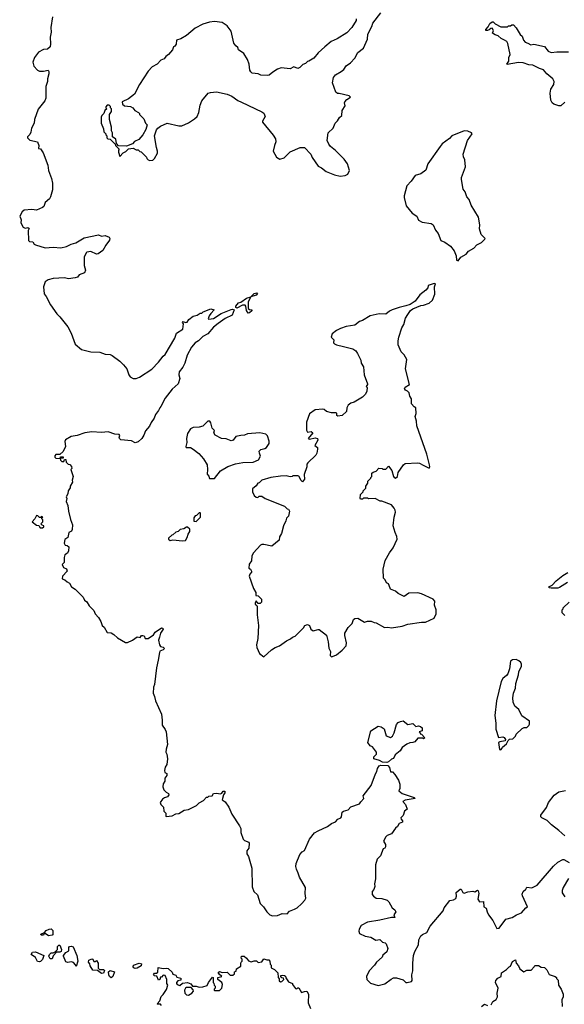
# Model space of a CAD drawing. Extents: x 2293878 to 2522763, y 823964 to 1006972.
# Tile 270 of 407: x 2391240 to 2396871, y 898819 to 908995. Entities that reach past the tile are written whole.
import ezdxf

# ---------------------------------------------------------------- set-up
doc = ezdxf.new("R2010")
doc.units = 0

msp = doc.modelspace()

# ---------------------------------------------------------------- linework, layer by layer
at = {"layer": '0CON20XD'}
for points in [[(2394718, 909005), (2394718, 908985), (2394673, 908915), (2394622, 908858), (2394524, 908796), (2394461, 908769), (2394395, 908716), (2394325, 908653), (2394282, 908598), (2394230, 908565), (2394215, 908562), (2394195, 908542), (2394169, 908531), (2394135, 908502), (2394115, 908492), (2394075, 908508), (2394035, 908488), (2393945, 908496), (2393905, 908483), (2393856, 908454), (2393818, 908422), (2393805, 908419), (2393735, 908422), (2393705, 908436), (2393645, 908444), (2393630, 908455), (2393619, 908475), (2393613, 908535), (2393597, 908585), (2393557, 908645), (2393502, 908685), (2393495, 908708), (2393474, 908724), (2393454, 908754), (2393428, 908878), (2393385, 908930), (2393335, 908966), (2393255, 908977), (2393201, 908969), (2393135, 908948), (2393055, 908908), (2392965, 908830), (2392905, 908798), (2392862, 908785), (2392858, 908742), (2392845, 908720), (2392830, 908715), (2392820, 908685), (2392780, 908635), (2392750, 908615), (2392735, 908592), (2392700, 908575), (2392660, 908535), (2392611, 908509), (2392567, 908463), (2392478, 908325), (2392428, 908225), (2392365, 908178), (2392300, 908145), (2392303, 908123), (2392323, 908103), (2392385, 908098), (2392410, 908085), (2392430, 908055), (2392470, 908035), (2392480, 908025), (2392480, 908015), (2392525, 907970), (2392540, 907925), (2392557, 907907), (2392545, 907860), (2392514, 907806), (2392472, 907758), (2392428, 907735), (2392405, 907712), (2392345, 907688), (2392262, 907692), (2392240, 907715), (2392235, 907760), (2392200, 907785), (2392198, 907825), (2392188, 907845), (2392188, 907885), (2392170, 907965), (2392170, 908015), (2392190, 908045), (2392190, 908075), (2392180, 908085), (2392178, 908098), (2392165, 908110), (2392145, 908110), (2392130, 908095), (2392130, 908085), (2392140, 908075), (2392122, 908058), (2392110, 908025), (2392090, 908005), (2392083, 907987), (2392082, 907925), (2392107, 907867), (2392110, 907835), (2392130, 907815), (2392130, 907805), (2392140, 907795), (2392140, 907775), (2392152, 907762), (2392175, 907760), (2392188, 907748), (2392228, 907708), (2392230, 907695), (2392268, 907658), (2392260, 907645), (2392260, 907625), (2392275, 907580), (2392311, 907619), (2392336, 907634), (2392365, 907662), (2392415, 907668), (2392445, 907650), (2392465, 907650), (2392482, 907632), (2392495, 907630), (2392550, 907575), (2392555, 907560), (2392570, 907545), (2392585, 907540), (2392615, 907542), (2392635, 907560), (2392664, 907616), (2392666, 907635), (2392654, 907674), (2392633, 907795), (2392654, 907855), (2392667, 907875), (2392696, 907894), (2392764, 907924), (2392885, 907899), (2392915, 907899), (2392985, 907928), (2393048, 907972), (2393074, 907996), (2393091, 908035), (2393105, 908110), (2393123, 908155), (2393190, 908235), (2393214, 908244), (2393275, 908248), (2393385, 908226), (2393433, 908203), (2393495, 908159), (2393535, 908141), (2393745, 908043), (2393765, 908028), (2393777, 907995), (2393749, 907945), (2393749, 907935), (2393862, 907802), (2393884, 907765), (2393888, 907732), (2393873, 907695), (2393862, 907635), (2393894, 907574), (2393930, 907555), (2393974, 907566), (2394035, 907630), (2394140, 907675), (2394185, 907674), (2394251, 907605), (2394265, 907572), (2394325, 907480), (2394360, 907465), (2394410, 907425), (2394495, 907392), (2394555, 907378), (2394606, 907384), (2394633, 907397), (2394649, 907435), (2394628, 907505), (2394595, 907552), (2394505, 907642), (2394454, 907684), (2394437, 907707), (2394418, 907745), (2394430, 907825), (2394482, 907875), (2394503, 907925), (2394525, 907948), (2394548, 907985), (2394570, 908005), (2394576, 908055), (2394606, 908104), (2394598, 908135), (2394603, 908147), (2394621, 908169), (2394660, 908195), (2394645, 908208), (2394545, 908232), (2394525, 908232), (2394510, 908245), (2394474, 908344), (2394483, 908397), (2394504, 908426), (2394565, 908459), (2394590, 908480), (2394615, 908517), (2394660, 908550), (2394704, 908596), (2394738, 908655), (2394795, 908702), (2394837, 908795), (2394840, 908845), (2394882, 908925), (2394892, 908958), (2394974, 909065)], [(2391581, 909025), (2391563, 908915), (2391565, 908865), (2391556, 908815), (2391560, 908745), (2391554, 908716), (2391528, 908692), (2391485, 908686), (2391435, 908661), (2391392, 908605), (2391376, 908555), (2391387, 908515), (2391425, 908472), (2391445, 908464), (2391485, 908462), (2391533, 908473), (2391541, 908461), (2391540, 908435), (2391526, 908385), (2391526, 908355), (2391511, 908305), (2391511, 908185), (2391500, 908155), (2391431, 908069), (2391394, 907965), (2391391, 907925), (2391362, 907875), (2391356, 907834), (2391345, 907810), (2391320, 907785), (2391320, 907775), (2391345, 907750), (2391423, 907733), (2391438, 907695), (2391433, 907663), (2391455, 907660), (2391482, 907618), (2391532, 907492), (2391538, 907435), (2391570, 907355), (2391580, 907305), (2391580, 907235), (2391560, 907165), (2391548, 907145), (2391502, 907105), (2391488, 907065), (2391476, 907054), (2391413, 907027), (2391365, 907033), (2391285, 907028), (2391265, 907010), (2391240, 906965), (2391257, 906925), (2391253, 906895), (2391275, 906852), (2391295, 906840), (2391325, 906847), (2391337, 906837), (2391328, 906815), (2391332, 906712), (2391343, 906703), (2391375, 906700), (2391390, 906675), (2391405, 906668), (2391505, 906638), (2391585, 906643), (2391665, 906638), (2391725, 906652), (2391774, 906676), (2391822, 906688), (2391905, 906742), (2392055, 906772), (2392085, 906758), (2392125, 906766), (2392166, 906746), (2392172, 906732), (2392170, 906715), (2392132, 906665), (2392099, 906611), (2392052, 906575), (2392035, 906572), (2391975, 906599), (2391936, 906594), (2391926, 906584), (2391908, 906542), (2391906, 906455), (2391919, 906405), (2391911, 906379), (2391855, 906357), (2391838, 906335), (2391815, 906326), (2391745, 906318), (2391705, 906326), (2391585, 906319), (2391535, 906306), (2391505, 906285), (2391486, 906235), (2391493, 906163), (2391515, 906135), (2391557, 906047), (2391624, 905955), (2391655, 905925), (2391739, 905819), (2391774, 905755), (2391815, 905642), (2391878, 905588), (2391975, 905563), (2392068, 905558), (2392125, 905539), (2392175, 905534), (2392195, 905526), (2392275, 905467), (2392315, 905429), (2392348, 905385), (2392368, 905325), (2392383, 905303), (2392415, 905286), (2392445, 905287), (2392479, 905301), (2392607, 905383), (2392676, 905455), (2392722, 905518), (2392744, 905536), (2392843, 905705), (2392861, 905755), (2392928, 905795), (2392933, 905853), (2392924, 905865), (2392930, 905875), (2392954, 905864), (2392970, 905870), (2392990, 905895), (2393035, 905930), (2393075, 905942), (2393105, 905962), (2393125, 905962), (2393136, 905974), (2393215, 906007), (2393250, 905995), (2393215, 905960), (2393200, 905935), (2393190, 905905), (2393195, 905900), (2393245, 905907), (2393322, 905958), (2393425, 906001), (2393442, 906002), (2393457, 905995), (2393438, 905942), (2393364, 905906), (2393291, 905855), (2393245, 905816), (2393185, 905750), (2393135, 905720), (2393088, 905675), (2393054, 905656), (2393015, 905610), (2392973, 905527), (2392948, 905445), (2392927, 905403), (2392888, 905355), (2392887, 905325), (2392896, 905286), (2392880, 905230), (2392815, 905178), (2392743, 905085), (2392701, 904999), (2392688, 904985), (2392677, 904955), (2392644, 904915), (2392630, 904875), (2392598, 904832), (2392582, 904795)], [(2396877, 908143), (2396836, 908104), (2396815, 908104), (2396763, 908123), (2396747, 908135), (2396732, 908165), (2396724, 908235), (2396732, 908278), (2396764, 908325), (2396766, 908355), (2396752, 908385), (2396691, 908435), (2396655, 908477), (2396615, 908489), (2396546, 908526), (2396505, 908529), (2396445, 908550), (2396398, 908552), (2396281, 908531), (2396278, 908535), (2396296, 908565), (2396297, 908605), (2396312, 908635), (2396288, 908748), (2396278, 908768), (2396254, 908784), (2396220, 908800), (2396188, 908828), (2396155, 908838), (2396128, 908855), (2396140, 908885), (2396125, 908908), (2396110, 908905), (2396095, 908890), (2396077, 908883), (2396060, 908885), (2396060, 908895), (2396085, 908920), (2396102, 908955), (2396125, 908972), (2396135, 908972), (2396155, 908953), (2396215, 908920), (2396285, 908922), (2396295, 908930), (2396315, 908930), (2396328, 908942), (2396345, 908942), (2396375, 908912), (2396415, 908843), (2396434, 908824), (2396449, 908785), (2396465, 908762), (2396494, 908754), (2396524, 908734), (2396555, 908741), (2396665, 908718), (2396705, 908668), (2396737, 908657), (2396795, 908663), (2396914, 908664)], [(2395775, 906503), (2395801, 906539), (2395855, 906573), (2395879, 906601), (2395937, 906635), (2395965, 906668), (2396015, 906692), (2396050, 906725), (2396052, 906735), (2396012, 906775), (2395994, 906835), (2395997, 906875), (2395983, 906955), (2395909, 907079), (2395888, 907135), (2395864, 907164), (2395845, 907215), (2395825, 907243), (2395807, 907345), (2395808, 907365), (2395848, 907475), (2395843, 907545), (2395828, 907578), (2395825, 907605), (2395869, 907745), (2395917, 907815), (2395912, 907825), (2395875, 907844), (2395835, 907846), (2395708, 907795), (2395685, 907768), (2395609, 907711), (2395587, 907683), (2395461, 907505), (2395439, 907441), (2395387, 907403), (2395328, 907385), (2395288, 907325), (2395242, 907278), (2395214, 907176), (2395214, 907156), (2395235, 907070), (2395297, 906997), (2395348, 906965), (2395364, 906924), (2395403, 906903), (2395495, 906889), (2395515, 906874), (2395541, 906821), (2395566, 906785), (2395593, 906713), (2395635, 906694), (2395693, 906655), (2395733, 906605), (2395752, 906555), (2395758, 906508), (2395775, 906503)], [(2394465, 902410), (2394475, 902412), (2394515, 902432), (2394575, 902478), (2394616, 902524), (2394620, 902555), (2394601, 902631), (2394602, 902655), (2394637, 902713), (2394678, 902755), (2394692, 902795), (2394705, 902807), (2394735, 902808), (2394805, 902768), (2394837, 902777), (2394875, 902778), (2394904, 902764), (2394925, 902762), (2395013, 902713), (2395045, 902717), (2395085, 902711), (2395195, 902726), (2395255, 902749), (2395395, 902770), (2395435, 902770), (2395525, 902808), (2395546, 902854), (2395547, 902895), (2395528, 902945), (2395532, 902985), (2395516, 903006), (2395395, 903060), (2395355, 903070), (2395265, 903067), (2395215, 903032), (2395154, 903064), (2395125, 903088), (2395075, 903110), (2395062, 903148), (2395052, 903165), (2395032, 903175), (2395020, 903205), (2395003, 903223), (2394997, 903315), (2395020, 903405), (2395064, 903486), (2395103, 903537), (2395143, 903625), (2395141, 903655), (2395121, 903695), (2395103, 903765), (2395111, 903855), (2395126, 903905), (2395121, 903925), (2395113, 903945), (2395085, 903980), (2394985, 904018), (2394968, 904018), (2394915, 904048), (2394845, 904042), (2394835, 904050), (2394795, 904050), (2394785, 904040), (2394765, 904040), (2394760, 904045), (2394763, 904087), (2394790, 904115), (2394790, 904125), (2394818, 904152), (2394820, 904175), (2394840, 904205), (2394840, 904225), (2394870, 904255), (2394870, 904265), (2394880, 904275), (2394882, 904308), (2394895, 904320), (2394925, 904330), (2394955, 904360), (2394987, 904357), (2394995, 904350), (2395025, 904350), (2395055, 904380), (2395087, 904335), (2395104, 904274), (2395112, 904262), (2395125, 904257), (2395146, 904274), (2395152, 904315), (2395208, 904395), (2395225, 904407), (2395354, 904416), (2395375, 904411), (2395411, 904391), (2395475, 904360), (2395482, 904375), (2395479, 904395), (2395451, 904505), (2395347, 904797), (2395344, 904844), (2395330, 904895), (2395338, 904925), (2395337, 904985), (2395318, 904995), (2395292, 905025), (2395290, 905075), (2395273, 905103), (2395267, 905137), (2395250, 905155), (2395230, 905165), (2395218, 905185), (2395225, 905198), (2395272, 905225), (2395229, 905385), (2395243, 905483), (2395215, 905532), (2395185, 905562), (2395154, 905635), (2395152, 905675), (2395159, 905715), (2395190, 905810), (2395213, 905845), (2395230, 905910), (2395253, 905947), (2395282, 905988), (2395305, 906008), (2395388, 906042), (2395415, 906043), (2395474, 906066), (2395508, 906095), (2395533, 906157), (2395528, 906235), (2395540, 906265), (2395525, 906268), (2395465, 906248), (2395460, 906225), (2395440, 906200), (2395378, 906152), (2395328, 906085), (2395278, 906052), (2395234, 906036), (2395165, 906022), (2395092, 905995), (2395065, 905983), (2395027, 905953), (2394956, 905954), (2394865, 905936), (2394785, 905887), (2394755, 905877), (2394705, 905838), (2394615, 905824), (2394556, 905804), (2394515, 905784), (2394471, 905749), (2394460, 905715), (2394488, 905685), (2394483, 905657), (2394494, 905644), (2394515, 905634), (2394588, 905618), (2394684, 905594), (2394715, 905572), (2394732, 905545), (2394768, 905475), (2394772, 905445), (2394796, 905406), (2394802, 905325), (2394837, 905233), (2394837, 905223), (2394822, 905205), (2394832, 905192), (2394830, 905155), (2394817, 905125), (2394785, 905093), (2394698, 905042), (2394665, 905031), (2394638, 905012), (2394623, 904985), (2394620, 904945), (2394575, 904903), (2394528, 904898), (2394520, 904905), (2394520, 904925), (2394512, 904932), (2394465, 904931), (2394414, 904944), (2394388, 904968), (2394375, 904971), (2394295, 904963), (2394235, 904923), (2394206, 904835), (2394204, 904754), (2394215, 904733), (2394255, 904738), (2394270, 904725), (2394222, 904665), (2394235, 904660), (2394295, 904672), (2394318, 904668), (2394322, 904648), (2394290, 904595), (2394320, 904575), (2394320, 904555), (2394312, 904515), (2394302, 904495), (2394220, 904415), (2394208, 904402), (2394208, 904375), (2394183, 904295), (2394184, 904245), (2394165, 904220), (2394152, 904232), (2394126, 904276), (2394115, 904280), (2394065, 904280), (2394057, 904273), (2394035, 904270), (2393995, 904280), (2393936, 904276), (2393837, 904263), (2393743, 904237), (2393715, 904210), (2393704, 904206), (2393685, 904178), (2393647, 904145), (2393648, 904115), (2393666, 904076), (2393685, 904060), (2393702, 904058), (2393715, 904070), (2393745, 904070), (2393778, 904048), (2393977, 903967), (2394005, 903940), (2394020, 903935), (2394030, 903915), (2394018, 903865), (2393998, 903842), (2393992, 903815), (2393968, 903765), (2393948, 903685), (2393928, 903652), (2393922, 903615), (2393846, 903554), (2393765, 903572), (2393745, 903572), (2393730, 903565), (2393658, 903485), (2393642, 903455), (2393637, 903403), (2393613, 903367), (2393610, 903325), (2393628, 903315), (2393637, 903295), (2393636, 903284), (2393619, 903265), (2393614, 903245), (2393658, 903115), (2393680, 903075), (2393680, 903045), (2393705, 903040), (2393740, 903005), (2393740, 902975), (2393728, 902962), (2393705, 902960), (2393685, 902990), (2393675, 902965), (2393675, 902954), (2393692, 902942), (2393694, 902934), (2393694, 902845), (2393708, 902735), (2393702, 902598), (2393689, 902535), (2393693, 902505), (2393718, 902445), (2393765, 902410), (2393845, 902482), (2393880, 902505), (2393926, 902524), (2394000, 902575), (2394040, 902595), (2394060, 902615), (2394090, 902625), (2394175, 902710), (2394190, 902735), (2394215, 902743), (2394235, 902733), (2394251, 902695), (2394275, 902678), (2394325, 902694), (2394335, 902691), (2394412, 902635), (2394430, 902565), (2394435, 902500), (2394452, 902465), (2394450, 902425), (2394465, 902410)], [(2393603, 905963), (2393585, 905990), (2393579, 906035), (2393570, 906045), (2393545, 906044), (2393485, 906013), (2393475, 906020), (2393476, 906035), (2393502, 906068), (2393525, 906076), (2393584, 906116), (2393630, 906130), (2393665, 906166), (2393693, 906173), (2393699, 906165), (2393685, 906149), (2393630, 906130), (2393601, 906079), (2393601, 906011), (2393615, 905999), (2393640, 905995), (2393640, 905985), (2393615, 905964), (2393603, 905963)], [(2392582, 904795), (2392540, 904745), (2392525, 904700), (2392503, 904665), (2392465, 904633), (2392435, 904622), (2392395, 904642), (2392285, 904654), (2392273, 904665), (2392270, 904675), (2392277, 904697), (2392267, 904707), (2392225, 904711), (2392155, 904737), (2392085, 904729), (2391986, 904734), (2391915, 904724), (2391835, 904696), (2391774, 904686), (2391715, 904652), (2391707, 904635), (2391713, 904585), (2391688, 904532), (2391655, 904500), (2391615, 904502), (2391603, 904487), (2391602, 904475), (2391615, 904462), (2391660, 904460), (2391662, 904478), (2391688, 904478), (2391688, 904462), (2391660, 904460), (2391662, 904442), (2391675, 904430), (2391695, 904430), (2391702, 904448), (2391718, 904448), (2391722, 904422), (2391742, 904402), (2391758, 904398), (2391777, 904377), (2391780, 904355), (2391770, 904345), (2391792, 904275), (2391783, 904235), (2391786, 904214), (2391762, 904175), (2391762, 904158), (2391743, 904127), (2391737, 904093), (2391722, 904065), (2391728, 904045), (2391722, 904015), (2391738, 903975), (2391744, 903914), (2391765, 903830), (2391787, 903775), (2391782, 903725), (2391775, 903710), (2391748, 903695), (2391737, 903645), (2391706, 903624), (2391700, 903585), (2391710, 903565), (2391732, 903562), (2391747, 903547), (2391746, 903504), (2391735, 903482), (2391708, 903465), (2391700, 903435), (2391700, 903385), (2391680, 903365), (2391692, 903332), (2391725, 903320), (2391732, 903295), (2391682, 903245), (2391680, 903215), (2391707, 903207), (2391730, 903185), (2391755, 903172), (2391775, 903132), (2391815, 903108), (2391895, 903028), (2391910, 902995), (2391935, 902978), (2391957, 902937), (2392005, 902890), (2392022, 902855), (2392055, 902818), (2392080, 902775), (2392092, 902735), (2392112, 902715), (2392143, 902663), (2392187, 902657), (2392215, 902640), (2392250, 902605), (2392335, 902558), (2392355, 902558), (2392405, 902582), (2392455, 902618), (2392485, 902610), (2392501, 902629), (2392515, 902632), (2392528, 902628), (2392538, 902598), (2392570, 902600), (2392625, 902639), (2392642, 902665), (2392705, 902710), (2392720, 902705), (2392722, 902695), (2392696, 902654), (2392686, 902614), (2392677, 902583), (2392686, 902535), (2392695, 902518), (2392725, 902510), (2392736, 902495), (2392725, 902484), (2392690, 902470), (2392684, 902456), (2392673, 902375), (2392653, 902295), (2392634, 902125), (2392623, 902095), (2392620, 902035), (2392635, 902000), (2392643, 901955), (2392706, 901816), (2392714, 901755), (2392712, 901705), (2392745, 901660), (2392756, 901635), (2392768, 901505), (2392753, 901455), (2392752, 901425), (2392762, 901405), (2392770, 901355), (2392762, 901298), (2392745, 901270), (2392738, 901235), (2392740, 901215), (2392760, 901205), (2392760, 901185), (2392740, 901155), (2392740, 901125), (2392723, 901097), (2392720, 901065), (2392730, 901035), (2392755, 901010), (2392779, 900999), (2392783, 900985), (2392768, 900962), (2392736, 900954), (2392715, 900938), (2392693, 900905), (2392700, 900885), (2392727, 900857), (2392730, 900815), (2392750, 900795), (2392750, 900765), (2392755, 900760), (2392815, 900768), (2392853, 900787), (2392885, 900790), (2392940, 900825), (2392985, 900833), (2393068, 900875), (2393095, 900902), (2393140, 900925), (2393172, 900958), (2393185, 900960), (2393195, 900970), (2393230, 900975), (2393244, 900996), (2393275, 901001), (2393316, 900994), (2393330, 901000), (2393345, 901021), (2393361, 901021), (2393362, 901005), (2393347, 900985), (2393333, 900933), (2393365, 900910), (2393402, 900855), (2393432, 900785), (2393512, 900665), (2393526, 900636), (2393528, 900595), (2393550, 900525), (2393563, 900513), (2393608, 900495), (2393613, 900485), (2393609, 900431), (2393590, 900405), (2393590, 900375), (2393607, 900347), (2393642, 900225), (2393644, 900034), (2393662, 899985), (2393700, 899950), (2393725, 899862), (2393760, 899825), (2393794, 899774), (2393825, 899744), (2393855, 899732), (2393905, 899737), (2393955, 899756), (2394005, 899754), (2394029, 899781), (2394083, 899803), (2394108, 899815), (2394153, 899857), (2394188, 899895), (2394197, 899915), (2394192, 899965), (2394196, 900025), (2394132, 900132), (2394121, 900175), (2394101, 900215), (2394096, 900244), (2394100, 900275), (2394135, 900368), (2394162, 900395), (2394185, 900408), (2394237, 900525), (2394289, 900591), (2394325, 900613), (2394423, 900655), (2394465, 900687), (2394505, 900704), (2394529, 900731), (2394560, 900745), (2394568, 900755), (2394576, 900804), (2394588, 900815), (2394635, 900830), (2394665, 900860), (2394755, 900890), (2394767, 900913), (2394800, 900945), (2394790, 900975), (2394875, 901080), (2394919, 901201), (2394933, 901225), (2394938, 901255), (2394958, 901285), (2394975, 901291), (2395045, 901286), (2395064, 901265), (2395075, 901220), (2395095, 901220), (2395120, 901195), (2395157, 901135), (2395172, 901095), (2395172, 901048), (2395160, 901025), (2395195, 900997), (2395320, 900955), (2395328, 900945), (2395225, 900930), (2395200, 900915), (2395230, 900885), (2395248, 900835), (2395220, 900815), (2395205, 900770), (2395182, 900745), (2395183, 900733), (2395198, 900715), (2395197, 900703), (2395164, 900686), (2395148, 900655), (2395125, 900640), (2395085, 900580), (2395038, 900562), (2395025, 900550), (2395000, 900505), (2395022, 900472), (2395024, 900446), (2395016, 900434), (2394998, 900425), (2394971, 900355), (2394935, 900320), (2394918, 900262), (2394919, 900115), (2394908, 900065), (2394913, 900035), (2394901, 900005), (2394883, 899985), (2394883, 899955), (2394899, 899935), (2394925, 899916), (2394985, 899913), (2395038, 899895), (2395057, 899877), (2395093, 899815), (2395118, 899795), (2395128, 899775), (2395108, 899745), (2395120, 899715), (2395085, 899717), (2394965, 899689), (2394835, 899669), (2394772, 899635), (2394750, 899595), (2394748, 899575), (2394755, 899550), (2394813, 899523), (2394872, 899512), (2394923, 899483), (2394965, 899488), (2394992, 899462), (2395020, 899455), (2395030, 899445), (2395047, 899395), (2395035, 899360), (2394995, 899328), (2394988, 899305), (2394928, 899255), (2394910, 899225), (2394853, 899165), (2394827, 899105), (2394830, 899075), (2394866, 899036), (2394945, 899014), (2395015, 899032), (2395080, 899080), (2395105, 899091), (2395135, 899091), (2395205, 899072), (2395234, 899044), (2395245, 899043), (2395290, 899055), (2395298, 899065), (2395296, 899124), (2395304, 899165), (2395304, 899245), (2395313, 899325), (2395326, 899365), (2395362, 899435), (2395368, 899485), (2395389, 899525), (2395405, 899541), (2395449, 899561), (2395485, 899628), (2395618, 899785), (2395628, 899815), (2395687, 899893), (2395725, 899900), (2395748, 899912), (2395756, 899935), (2395753, 899975), (2395795, 900008), (2395805, 900010), (2395823, 899975), (2395835, 899968), (2395875, 899982), (2395925, 899988), (2395945, 899983), (2395975, 899997), (2395981, 899991), (2395987, 899965), (2395978, 899905), (2395995, 899878), (2396035, 899882), (2396040, 899825), (2396063, 899813), (2396072, 899775), (2396088, 899745), (2396132, 899685), (2396175, 899602), (2396197, 899605), (2396265, 899699), (2396333, 899717), (2396377, 899743), (2396429, 899765), (2396474, 899816), (2396492, 899828), (2396440, 899940), (2396436, 899956), (2396445, 899985), (2396472, 900008), (2396485, 900030), (2396535, 900021), (2396590, 900050), (2396760, 900245), (2396805, 900289), (2396855, 900317), (2396867, 900317), (2396922, 900285)], [(2393202, 904252), (2393255, 904252), (2393318, 904332), (2393393, 904377), (2393470, 904405), (2393547, 904417), (2393655, 904422), (2393710, 904445), (2393730, 904485), (2393718, 904515), (2393717, 904535), (2393735, 904553), (2393775, 904563), (2393792, 904575), (2393820, 904615), (2393819, 904639), (2393802, 904695), (2393785, 904710), (2393724, 904724), (2393595, 904714), (2393565, 904701), (2393525, 904699), (2393474, 904686), (2393449, 904651), (2393425, 904642), (2393375, 904662), (2393325, 904668), (2393261, 904701), (2393248, 904725), (2393255, 904750), (2393230, 904775), (2393218, 904828), (2393205, 904847), (2393185, 904847), (2393135, 904794), (2393095, 904784), (2393035, 904781), (2393005, 904766), (2392975, 904718), (2392964, 904666), (2392967, 904625), (2392958, 904585), (2392962, 904575), (2393005, 904573), (2393035, 904558), (2393093, 904513), (2393142, 904455), (2393178, 904395), (2393182, 904345), (2393178, 904298), (2393197, 904277), (2393202, 904252)], [(2391475, 903742), (2391490, 903755), (2391490, 903765), (2391472, 903772), (2391460, 903785), (2391480, 903805), (2391480, 903825), (2391470, 903835), (2391470, 903845), (2391480, 903855), (2391465, 903860), (2391455, 903850), (2391445, 903850), (2391428, 903868), (2391415, 903870), (2391398, 903835), (2391370, 903805), (2391415, 903770), (2391438, 903768), (2391453, 903743), (2391475, 903742)], [(2393065, 903810), (2393110, 903855), (2393110, 903895), (2393105, 903900), (2393095, 903900), (2393068, 903872), (2393054, 903866), (2393042, 903845), (2393042, 903812), (2393065, 903810)], [(2392925, 903608), (2392955, 903612), (2392972, 903645), (2392981, 903679), (2393000, 903705), (2392998, 903728), (2392975, 903750), (2392965, 903750), (2392937, 903733), (2392900, 903725), (2392880, 903705), (2392853, 903697), (2392825, 903670), (2392812, 903668), (2392780, 903635), (2392780, 903625), (2392795, 903612), (2392825, 903618), (2392925, 903608)], [(2396905, 903178), (2396822, 903125), (2396805, 903120), (2396735, 903120), (2396714, 903124), (2396710, 903135), (2396745, 903152), (2396787, 903195), (2396855, 903250), (2396907, 903283)], [(2396878, 902838), (2396850, 902865), (2396850, 902895), (2396860, 902905), (2396860, 902915), (2396920, 902975)], [(2396215, 901450), (2396230, 901465), (2396232, 901478), (2396275, 901510), (2396290, 901545), (2396305, 901560), (2396338, 901562), (2396365, 901590), (2396375, 901610), (2396435, 901670), (2396455, 901680), (2396485, 901680), (2396505, 901700), (2396510, 901715), (2396510, 901745), (2396432, 901802), (2396400, 901865), (2396361, 901901), (2396342, 901942), (2396339, 901985), (2396346, 902035), (2396366, 902085), (2396371, 902135), (2396399, 902225), (2396400, 902255), (2396429, 902315), (2396429, 902335), (2396420, 902350), (2396400, 902370), (2396375, 902383), (2396335, 902380), (2396316, 902364), (2396303, 902285), (2396287, 902235), (2396275, 902218), (2396234, 902186), (2396218, 902155), (2396170, 901955), (2396154, 901805), (2396164, 901724), (2396162, 901662), (2396192, 901575), (2396235, 901583), (2396248, 901578), (2396263, 901555), (2396259, 901541), (2396205, 901532), (2396192, 901525), (2396202, 901452), (2396215, 901450)], [(2395035, 901318), (2394991, 901321), (2394960, 901340), (2394903, 901355), (2394903, 901377), (2394930, 901405), (2394928, 901425), (2394889, 901479), (2394865, 901490), (2394838, 901525), (2394872, 901645), (2394945, 901692), (2394977, 901687), (2395008, 901665), (2395030, 901595), (2395075, 901578), (2395095, 901590), (2395112, 901625), (2395135, 901710), (2395155, 901730), (2395178, 901742), (2395205, 901748), (2395255, 901710), (2395305, 901720), (2395335, 901690), (2395365, 901698), (2395385, 901690), (2395400, 901675), (2395400, 901645), (2395370, 901635), (2395380, 901625), (2395380, 901615), (2395395, 901610), (2395428, 901572), (2395415, 901562), (2395405, 901570), (2395355, 901570), (2395325, 901532), (2395306, 901524), (2395275, 901522), (2395244, 901506), (2395196, 901474), (2395175, 901438), (2395124, 901396), (2395105, 901360), (2395085, 901352), (2395055, 901324), (2395035, 901318)], [(2396875, 900560), (2396816, 900615), (2396739, 900675), (2396695, 900720), (2396640, 900745), (2396630, 900755), (2396630, 900775), (2396686, 900854), (2396709, 900905), (2396765, 900982), (2396814, 901016), (2396885, 901030)], [(2396915, 900118), (2396860, 900025), (2396849, 899995), (2396850, 899970), (2396875, 899931)], [(2391538, 899528), (2391505, 899552), (2391492, 899548), (2391485, 899532), (2391463, 899533), (2391460, 899545), (2391498, 899562), (2391515, 899582), (2391545, 899597), (2391565, 899598), (2391582, 899582), (2391582, 899538), (2391575, 899532), (2391538, 899528)], [(2391575, 899290), (2391555, 899290), (2391542, 899315), (2391550, 899335), (2391565, 899350), (2391585, 899350), (2391608, 899362), (2391630, 899385), (2391630, 899415), (2391645, 899430), (2391655, 899430), (2391672, 899385), (2391668, 899365), (2391655, 899358), (2391622, 899358), (2391585, 899320), (2391575, 899290)], [(2391825, 899210), (2391818, 899228), (2391795, 899250), (2391775, 899258), (2391735, 899252), (2391717, 899257), (2391692, 899315), (2391692, 899325), (2391717, 899353), (2391748, 899372), (2391748, 899405), (2391755, 899418), (2391775, 899420), (2391793, 899413), (2391832, 899322), (2391842, 899265), (2391825, 899210)], [(2391445, 899258), (2391425, 899262), (2391405, 899302), (2391360, 899335), (2391372, 899358), (2391405, 899362), (2391490, 899325), (2391477, 899283), (2391455, 899262), (2391445, 899258)], [(2392085, 899138), (2392045, 899170), (2391995, 899172), (2391968, 899215), (2391967, 899237), (2391950, 899255), (2391954, 899276), (2391985, 899290), (2391998, 899285), (2392005, 899260), (2392025, 899260), (2392035, 899270), (2392050, 899245), (2392052, 899192), (2392065, 899180), (2392105, 899180), (2392118, 899168), (2392105, 899142), (2392085, 899138)], [(2392708, 898805), (2392695, 898820), (2392665, 898820), (2392663, 898825), (2392690, 898855), (2392702, 898898), (2392725, 898920), (2392757, 898973), (2392772, 899015), (2392760, 899035), (2392760, 899075), (2392745, 899118), (2392725, 899120), (2392705, 899100), (2392695, 899100), (2392690, 899075), (2392675, 899070), (2392658, 899108), (2392635, 899112), (2392623, 899123), (2392635, 899140), (2392655, 899140), (2392668, 899152), (2392672, 899198), (2392725, 899188), (2392755, 899193), (2392775, 899190), (2392815, 899150), (2392822, 899132), (2392855, 899120), (2392865, 899100), (2392905, 899088), (2392905, 899070), (2392875, 899060), (2392860, 899045), (2392860, 899035), (2392870, 899025), (2392895, 899012), (2392925, 899038), (2392975, 899043), (2393011, 899031), (2393028, 899008), (2393065, 899006), (2393096, 898996), (2393135, 898999), (2393178, 899012), (2393192, 899045), (2393235, 899100), (2393240, 899095), (2393240, 899045), (2393247, 899037), (2393250, 899015), (2393260, 899005), (2393260, 898985), (2393250, 898975), (2393250, 898965), (2393255, 898960), (2393305, 898960), (2393330, 898985), (2393338, 899025), (2393330, 899045), (2393290, 899075), (2393290, 899095), (2393330, 899105), (2393301, 899131), (2393292, 899148), (2393305, 899158), (2393335, 899148), (2393385, 899150), (2393415, 899120), (2393445, 899120), (2393460, 899135), (2393460, 899155), (2393477, 899163), (2393482, 899185), (2393528, 899212), (2393528, 899242), (2393530, 899255), (2393540, 899265), (2393540, 899285), (2393530, 899295), (2393535, 899318), (2393560, 899315), (2393586, 899296), (2393607, 899267), (2393635, 899258), (2393665, 899268), (2393687, 899267), (2393705, 899252), (2393742, 899258), (2393765, 899290), (2393795, 899278), (2393815, 899277), (2393828, 899265), (2393830, 899235), (2393840, 899225), (2393840, 899195), (2393875, 899178), (2393908, 899145), (2393912, 899095), (2393922, 899082), (2393923, 899063), (2393935, 899050), (2393950, 899055), (2393970, 899075), (2393968, 899088), (2393952, 899092), (2393940, 899105), (2393940, 899115), (2393955, 899120), (2393977, 899117), (2393988, 899108), (2393992, 899092), (2394021, 899051), (2394060, 899035), (2394062, 899022), (2394092, 898982), (2394105, 898980), (2394115, 898990), (2394125, 898988), (2394155, 898940), (2394185, 898952), (2394210, 898955), (2394227, 898923), (2394223, 898833), (2394248, 898775)], [(2396116, 898814), (2396131, 898849), (2396165, 898870), (2396180, 898895), (2396176, 898935), (2396188, 898985), (2396160, 899045), (2396163, 899065), (2396185, 899088), (2396218, 899105), (2396222, 899145), (2396275, 899178), (2396300, 899205), (2396316, 899214), (2396335, 899260), (2396368, 899278), (2396373, 899243), (2396398, 899215), (2396412, 899185), (2396453, 899153), (2396485, 899172), (2396527, 899173), (2396560, 899205), (2396565, 899220), (2396605, 899220), (2396633, 899203), (2396665, 899200), (2396690, 899175), (2396715, 899128), (2396777, 899107), (2396790, 899095), (2396790, 899085), (2396807, 899067), (2396812, 899015), (2396840, 898975), (2396860, 898925), (2396858, 898895), (2396847, 898865), (2396850, 898795)], [(2392185, 899093), (2392170, 899105), (2392162, 899125), (2392160, 899155), (2392175, 899170), (2392220, 899155), (2392202, 899105), (2392185, 899093)], [(2392435, 899188), (2392420, 899195), (2392412, 899205), (2392417, 899223), (2392475, 899244), (2392498, 899238), (2392495, 899218), (2392455, 899192), (2392435, 899188)], [(2392985, 898912), (2393020, 898935), (2393036, 898954), (2393035, 898970), (2393012, 898992), (2392965, 898993), (2392954, 898986), (2392944, 898965), (2392948, 898935), (2392965, 898918), (2392985, 898912)], [(2396014, 898796), (2396045, 898820), (2396077, 898807)]]:
    msp.add_lwpolyline(points, dxfattribs=at)

doc.saveas('drawing.dxf')
